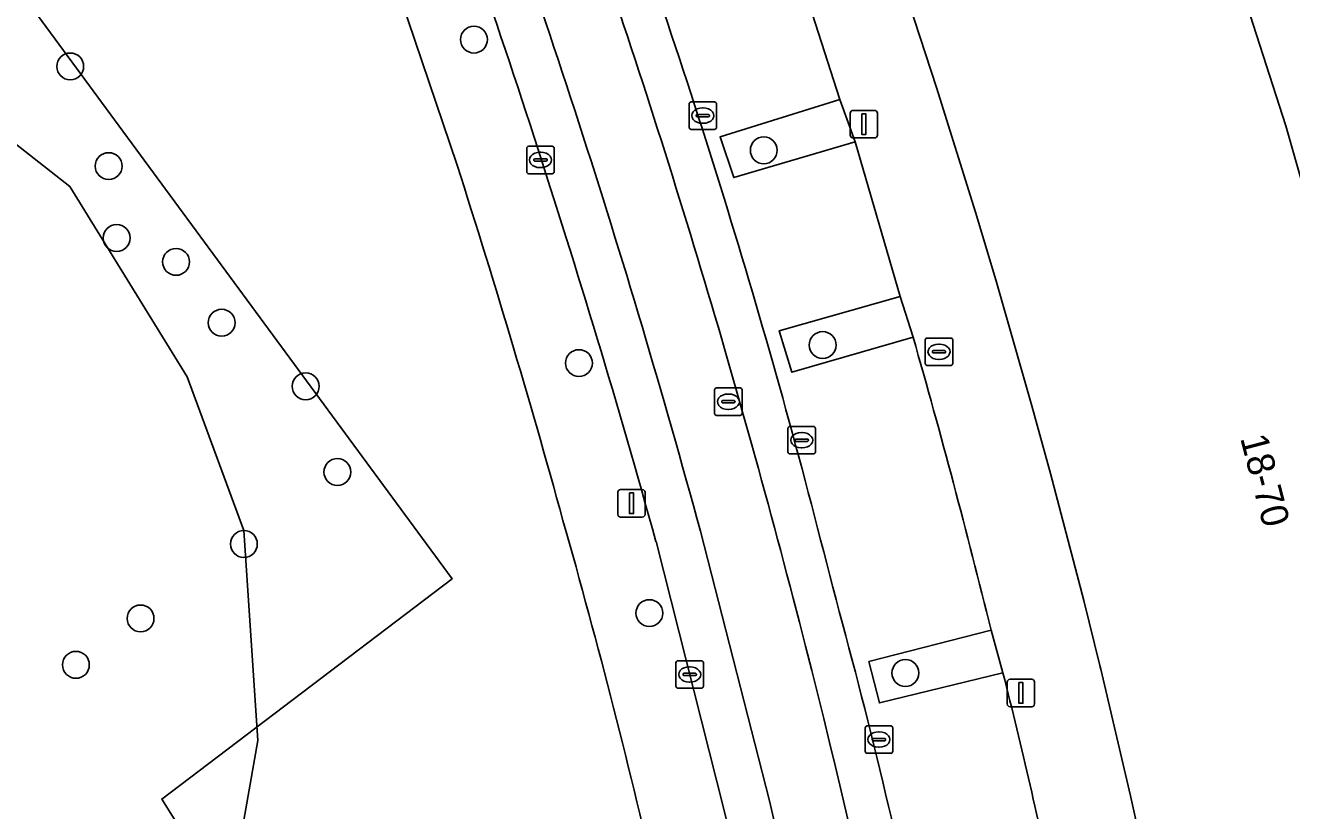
# Model space of a CAD drawing. Extents: x 160030 to 160839, y 385325 to 386450.
# Drawn here: x 160686.46 to 160732.54, y 385556.72 to 385585.29 of the extents above; entities that cross this region are included whole.
import ezdxf

# ---------------------------------------------------------------- set-up
doc = ezdxf.new("R2010")
doc.units = 0
for name, color, linetype in [('IMGEO_Boom', 7, 'Continuous'), ('IMGEO_Erf', 7, 'Continuous'), ('IMGEO_Groenvoorziening', 7, 'Continuous'), ('IMGEO_Hek', 7, 'Continuous'), ('IMGEO_Kolk', 7, 'Continuous'), ('IMGEO_Lichtmast', 7, 'Continuous'), ('IMGEO_Pand', 7, 'Continuous'), ('IMGEO_Pand_nummerreeks', 7, 'Continuous'), ('IMGEO_Pand_vergunning_verleend', 7, 'Continuous'), ('IMGEO_Parkeervlak_open', 7, 'Continuous'), ('IMGEO_Rijbaan_lokaal_gesloten', 7, 'Continuous'), ('IMGEO_Rijbaan_lokaal_open', 7, 'Continuous'), ('IMGEO_Rioolput', 7, 'Continuous'), ('IMGEO_Voetpad_open', 7, 'Continuous')]:
    doc.layers.add(name, color=color, linetype=linetype)

msp = doc.modelspace()

# ---------------------------------------------------------------- linework, layer by layer
at = {"layer": 'IMGEO_Boom'}
for centre in [(160702.783, 385584.771), (160688.091, 385583.793), (160713.332, 385580.743), (160689.49, 385580.167), (160689.781, 385577.552), (160691.943, 385576.685), (160693.602, 385574.469), (160715.474, 385573.657), (160706.603, 385573.001), (160696.659, 385572.158), (160697.815, 385569.039), (160694.411, 385566.42), (160709.168, 385563.906), (160690.651, 385563.712), (160688.297, 385562.025), (160718.486, 385561.728)]:
    msp.add_circle(centre, 0.489, dxfattribs=at)
at = {"layer": 'IMGEO_Erf'}
msp.add_lwpolyline([(160618.938, 385568.307), (160650.823, 385526.327), (160663.819, 385536.19), (160679.056, 385533.015), (160698.047, 385546.572), (160691.423, 385557.142), (160701.986, 385565.159), (160685.827, 385587.132)], dxfattribs=at)
at = {"layer": 'IMGEO_Groenvoorziening'}
msp.add_lwpolyline([(160702.172, 385580.204), (160699.106, 385589.27), (160696.355, 385596.549), (160695.737, 385598.058), (160678.833, 385617.915), (160677.119, 385616.482), (160669.006, 385610.003), (160671.865, 385606.117), (160674.591, 385602.41), (160676.285, 385603.735), (160687.636, 385588.52), (160685.827, 385587.132), (160701.986, 385565.159), (160691.423, 385557.142), (160698.047, 385546.572), (160679.056, 385533.015), (160663.819, 385536.19), (160650.823, 385526.327), (160651.113, 385525.946), (160690.145, 385526.029), (160708.058, 385537.404), (160712.236, 385540.057)], dxfattribs=at)
for points in [[(160716.104, 385582.596), (160711.739, 385581.233), (160712.24, 385579.749), (160716.662, 385581.052)], [(160718.3, 385575.43), (160713.894, 385574.177), (160714.346, 385572.671), (160718.766, 385573.945)], [(160721.6, 385563.291), (160717.154, 385562.141), (160717.542, 385560.642), (160722.034, 385561.738)]]:
    msp.add_lwpolyline(points, close=True, dxfattribs=at)
for centre, radius, start, end in [((160390.565, 385480.282), 327.235, 15.34163, 17.77933), ((160453.404, 385495.36), 262.656, 12.71497, 15.79633)]:
    msp.add_arc(centre, radius, start, end, dxfattribs=at)
at = {"layer": 'IMGEO_Hek'}
msp.add_lwpolyline([(160701.986, 385565.159), (160691.423, 385557.142), (160698.047, 385546.572), (160679.056, 385533.015), (160663.819, 385536.19), (160650.823, 385526.327)], dxfattribs=at)
at = {"layer": 'IMGEO_Kolk'}
for p, q in [((160710.612, 385581.578), (160710.612, 385582.43)), ((160710.687, 385582.504), (160711.539, 385582.504)), ((160711.1, 385582.284), (160711.125, 385582.284)), ((160711.613, 385582.43), (160711.613, 385581.578)), ((160710.871, 385581.998), (160710.871, 385582.01)), ((160711.309, 385581.961), (160710.911, 385581.961)), ((160710.914, 385582.047), (160711.312, 385582.047)), ((160711.355, 385582.01), (160711.355, 385581.998)), ((160711.539, 385581.504), (160710.687, 385581.504)), ((160711.123, 385581.724), (160711.098, 385581.724)), ((160704.779, 385580.892), (160705.631, 385580.892)), ((160704.704, 385579.966), (160704.704, 385580.818)), ((160705.006, 385580.435), (160705.404, 385580.435)), ((160705.192, 385580.672), (160705.217, 385580.672)), ((160705.705, 385580.818), (160705.705, 385579.966)), ((160704.963, 385580.386), (160704.963, 385580.398)), ((160705.401, 385580.349), (160705.003, 385580.349)), ((160705.215, 385580.112), (160705.19, 385580.112)), ((160705.447, 385580.398), (160705.447, 385580.386)), ((160705.631, 385579.892), (160704.779, 385579.892)), ((160714.211, 385569.771), (160714.211, 385570.623)), ((160714.286, 385570.697), (160715.138, 385570.697)), ((160714.699, 385570.477), (160714.724, 385570.477)), ((160715.212, 385570.623), (160715.212, 385569.771)), ((160714.47, 385570.191), (160714.47, 385570.203)), ((160714.908, 385570.154), (160714.51, 385570.154)), ((160714.513, 385570.24), (160714.911, 385570.24)), ((160714.722, 385569.917), (160714.697, 385569.917)), ((160714.954, 385570.203), (160714.954, 385570.191)), ((160715.138, 385569.697), (160714.286, 385569.697)), ((160710.135, 385561.248), (160710.135, 385562.1)), ((160710.21, 385562.174), (160711.062, 385562.174)), ((160711.136, 385562.1), (160711.136, 385561.248)), ((160710.394, 385561.668), (160710.394, 385561.68)), ((160710.832, 385561.631), (160710.434, 385561.631)), ((160710.437, 385561.717), (160710.835, 385561.717)), ((160710.623, 385561.954), (160710.648, 385561.954)), ((160710.878, 385561.68), (160710.878, 385561.668)), ((160711.062, 385561.174), (160710.21, 385561.174)), ((160710.646, 385561.394), (160710.621, 385561.394)), ((160717.022, 385558.881), (160717.022, 385559.733)), ((160717.097, 385559.807), (160717.949, 385559.807)), ((160718.023, 385559.733), (160718.023, 385558.881)), ((160717.281, 385559.301), (160717.281, 385559.313)), ((160717.719, 385559.264), (160717.321, 385559.264)), ((160717.324, 385559.35), (160717.722, 385559.35)), ((160717.51, 385559.587), (160717.535, 385559.587)), ((160717.765, 385559.313), (160717.765, 385559.301)), ((160717.949, 385558.807), (160717.097, 385558.807)), ((160717.533, 385559.027), (160717.508, 385559.027))]:
    msp.add_line(p, q, dxfattribs=at)
for points in [[(160710.612, 385581.578), (160710.612, 385582.43)], [(160710.687, 385582.504), (160711.539, 385582.504)], [(160711.613, 385582.43), (160711.613, 385581.578)], [(160711.539, 385581.504), (160710.687, 385581.504)], [(160704.779, 385580.892), (160705.631, 385580.892)], [(160704.704, 385579.966), (160704.704, 385580.818)], [(160705.705, 385580.818), (160705.705, 385579.966)], [(160705.631, 385579.892), (160704.779, 385579.892)], [(160714.211, 385569.771), (160714.211, 385570.623)], [(160714.286, 385570.697), (160715.138, 385570.697)], [(160715.212, 385570.623), (160715.212, 385569.771)], [(160715.138, 385569.697), (160714.286, 385569.697)], [(160710.135, 385561.248), (160710.135, 385562.1)], [(160710.21, 385562.174), (160711.062, 385562.174)], [(160711.136, 385562.1), (160711.136, 385561.248)], [(160711.062, 385561.174), (160710.21, 385561.174)], [(160717.022, 385558.881), (160717.022, 385559.733)], [(160717.097, 385559.807), (160717.949, 385559.807)], [(160718.023, 385559.733), (160718.023, 385558.881)], [(160717.949, 385558.807), (160717.097, 385558.807)]]:
    msp.add_lwpolyline(points, dxfattribs=at)
for centre, radius, start, end in [((160710.689, 385582.428), 0.0765, 91.552, 178.448), ((160710.689, 385582.428), 0.0765, 91.552, 178.448), ((160711.537, 385582.428), 0.0765, 1.552, 88.448), ((160711.537, 385582.428), 0.0765, 1.552, 88.448), ((160710.911, 385582.007), 0.0403, 85.8775, 175.7526), ((160710.908, 385581.997), 0.0366, 178.938, 274.7102), ((160711.312, 385582.004), 0.043, 264.8664, 352.4533), ((160711.316, 385582.009), 0.0386, 1.7309, 96.639), ((160710.689, 385581.58), 0.0765, 181.552, 268.448), ((160710.689, 385581.58), 0.0765, 181.552, 268.448), ((160711.537, 385581.58), 0.0765, 271.552, 358.448), ((160711.537, 385581.58), 0.0765, 271.552, 358.448), ((160704.781, 385580.816), 0.0765, 91.552, 178.448), ((160704.781, 385580.816), 0.0765, 91.552, 178.448), ((160705.629, 385580.816), 0.0765, 1.552, 88.448), ((160705.629, 385580.816), 0.0765, 1.552, 88.448), ((160705.003, 385580.395), 0.0403, 85.8775, 175.7526), ((160705.408, 385580.397), 0.0386, 1.7309, 96.639), ((160704.781, 385579.968), 0.0765, 181.552, 268.448), ((160704.781, 385579.968), 0.0765, 181.552, 268.448), ((160705, 385580.385), 0.0366, 178.938, 274.7102), ((160705.404, 385580.392), 0.043, 264.8664, 352.4533), ((160705.629, 385579.968), 0.0765, 271.552, 358.448), ((160705.629, 385579.968), 0.0765, 271.552, 358.448), ((160714.288, 385570.621), 0.0765, 91.552, 178.448), ((160714.288, 385570.621), 0.0765, 91.552, 178.448), ((160715.136, 385570.621), 0.0765, 1.552, 88.448), ((160715.136, 385570.621), 0.0765, 1.552, 88.448), ((160714.51, 385570.2), 0.0403, 85.8775, 175.7526), ((160714.507, 385570.19), 0.0366, 178.938, 274.7102), ((160714.911, 385570.197), 0.043, 264.8664, 352.4533), ((160714.915, 385570.202), 0.0386, 1.7309, 96.639), ((160714.288, 385569.773), 0.0765, 181.552, 268.448), ((160714.288, 385569.773), 0.0765, 181.552, 268.448), ((160715.136, 385569.773), 0.0765, 271.552, 358.448), ((160715.136, 385569.773), 0.0765, 271.552, 358.448), ((160710.212, 385562.098), 0.0765, 91.552, 178.448), ((160710.212, 385562.098), 0.0765, 91.552, 178.448), ((160711.06, 385562.098), 0.0765, 1.552, 88.448), ((160711.06, 385562.098), 0.0765, 1.552, 88.448), ((160710.434, 385561.677), 0.0403, 85.8775, 175.7526), ((160710.431, 385561.667), 0.0366, 178.938, 274.7102), ((160710.835, 385561.674), 0.043, 264.8664, 352.4533), ((160710.839, 385561.679), 0.0386, 1.7309, 96.639), ((160710.212, 385561.25), 0.0765, 181.552, 268.448), ((160710.212, 385561.25), 0.0765, 181.552, 268.448), ((160711.06, 385561.25), 0.0765, 271.552, 358.448), ((160711.06, 385561.25), 0.0765, 271.552, 358.448), ((160717.099, 385559.731), 0.0765, 91.552, 178.448), ((160717.099, 385559.731), 0.0765, 91.552, 178.448), ((160717.947, 385559.731), 0.0765, 1.552, 88.448), ((160717.947, 385559.731), 0.0765, 1.552, 88.448), ((160717.321, 385559.31), 0.0403, 85.8775, 175.7526), ((160717.318, 385559.3), 0.0366, 178.938, 274.7102), ((160717.722, 385559.307), 0.043, 264.8664, 352.4533), ((160717.726, 385559.312), 0.0386, 1.7309, 96.639), ((160717.099, 385558.883), 0.0765, 181.552, 268.448), ((160717.099, 385558.883), 0.0765, 181.552, 268.448), ((160717.947, 385558.883), 0.0765, 271.552, 358.448), ((160717.947, 385558.883), 0.0765, 271.552, 358.448)]:
    msp.add_arc(centre, radius, start, end, dxfattribs=at)
for centre, major_axis, ratio, start_param, end_param in [((160711.099, 385582.004), (-0.387, 0.002), 0.722429, 4.712389, 7.853982), ((160711.124, 385582.004), (-0.39, 0.002), 0.717154, 1.570796, 4.712389), ((160705.191, 385580.392), (-0.387, 0.002), 0.722429, 4.712389, 7.853982), ((160705.216, 385580.392), (-0.39, 0.002), 0.717154, 1.570796, 4.712389), ((160714.698, 385570.197), (-0.387, 0.002), 0.722429, 4.712389, 7.853982), ((160714.723, 385570.197), (-0.39, 0.002), 0.717154, 1.570796, 4.712389), ((160710.622, 385561.674), (-0.387, 0.002), 0.722429, 4.712389, 7.853982), ((160710.647, 385561.674), (-0.39, 0.002), 0.717154, 1.570796, 4.712389), ((160717.509, 385559.307), (-0.387, 0.002), 0.722429, 4.712389, 7.853982), ((160717.534, 385559.307), (-0.39, 0.002), 0.717154, 1.570796, 4.712389)]:
    msp.add_ellipse(centre, major_axis=major_axis, ratio=ratio, start_param=start_param, end_param=end_param, dxfattribs=at)
at = {"layer": 'IMGEO_Lichtmast'}
for p, q in [((160716.476, 385581.293), (160716.476, 385582.093)), ((160716.476, 385582.093), (160716.476, 385581.293)), ((160716.576, 385582.193), (160717.366, 385582.193)), ((160717.366, 385582.193), (160716.576, 385582.193)), ((160717.466, 385582.093), (160717.466, 385581.293)), ((160717.466, 385581.293), (160717.466, 385582.093)), ((160717.366, 385581.193), (160716.576, 385581.193)), ((160716.576, 385581.193), (160717.366, 385581.193)), ((160708.02, 385567.501), (160708.02, 385568.301)), ((160708.02, 385568.301), (160708.02, 385567.501)), ((160708.12, 385568.401), (160708.91, 385568.401)), ((160708.91, 385568.401), (160708.12, 385568.401)), ((160709.01, 385568.301), (160709.01, 385567.501)), ((160709.01, 385567.501), (160709.01, 385568.301)), ((160708.91, 385567.401), (160708.12, 385567.401)), ((160708.12, 385567.401), (160708.91, 385567.401)), ((160722.193, 385560.602), (160722.193, 385561.402)), ((160722.193, 385561.402), (160722.193, 385560.602)), ((160722.293, 385561.502), (160723.083, 385561.502)), ((160723.083, 385561.502), (160722.293, 385561.502)), ((160723.183, 385561.402), (160723.183, 385560.602)), ((160723.183, 385560.602), (160723.183, 385561.402)), ((160723.083, 385560.502), (160722.293, 385560.502)), ((160722.293, 385560.502), (160723.083, 385560.502))]:
    msp.add_line(p, q, dxfattribs=at)
for points in [[(160716.896, 385582.068), (160717.046, 385582.068), (160717.046, 385581.318), (160716.896, 385581.318), (160716.896, 385582.068)], [(160708.44, 385568.276), (160708.59, 385568.276), (160708.59, 385567.526), (160708.44, 385567.526), (160708.44, 385568.276)], [(160722.613, 385561.377), (160722.763, 385561.377), (160722.763, 385560.627), (160722.613, 385560.627), (160722.613, 385561.377)]]:
    msp.add_lwpolyline(points, dxfattribs=at)
for centre, start, end in [((160716.576, 385582.093), 90, 180), ((160716.576, 385582.093), 90, 180), ((160717.366, 385582.093), 0, 90), ((160717.366, 385582.093), 360, 90), ((160716.576, 385581.293), 180, 270), ((160716.576, 385581.293), 180, 270), ((160717.366, 385581.293), 270, 0), ((160717.366, 385581.293), 270, 0), ((160708.12, 385568.301), 90, 180), ((160708.12, 385568.301), 90, 180), ((160708.91, 385568.301), 0, 90), ((160708.91, 385568.301), 360, 90), ((160708.12, 385567.501), 180, 270), ((160708.12, 385567.501), 180, 270), ((160708.91, 385567.501), 270, 0), ((160708.91, 385567.501), 270, 0), ((160722.293, 385561.402), 90, 180), ((160722.293, 385561.402), 90, 180), ((160723.083, 385561.402), 0, 90), ((160723.083, 385561.402), 360, 90), ((160722.293, 385560.602), 180, 270), ((160722.293, 385560.602), 180, 270), ((160723.083, 385560.602), 270, 0), ((160723.083, 385560.602), 270, 0)]:
    msp.add_arc(centre, 0.1, start, end, dxfattribs=at)
at = {"layer": 'IMGEO_Pand'}
for points in [[(160735.616, 385570.08), (160732.333, 385581.632), (160729.019, 385591.914)], [(160718.82, 385585.477), (160719.618, 385583.028), (160721.035, 385578.496), (160721.775, 385576.027), (160723.091, 385571.443), (160723.765, 385568.985), (160724.973, 385564.368), (160725.562, 385562.006), (160725.595, 385561.869), (160726.68, 385557.258), (160727.239, 385554.752), (160728.198, 385550.101), (160728.715, 385547.593), (160729.584, 385542.912), (160730.022, 385540.389), (160730.763, 385535.675), (160731.141, 385533.272), (160731.157, 385533.151), (160731.995, 385526.895), (160742.812, 385535.772)]]:
    msp.add_lwpolyline(points, dxfattribs=at)
at = {"layer": 'IMGEO_Pand_vergunning_verleend'}
msp.add_lwpolyline([(160682.985, 385583.41), (160688.081, 385579.428), (160692.344, 385572.507), (160694.411, 385566.909), (160694.919, 385559.275), (160693.856, 385553.194), (160691.093, 385547.027), (160687.028, 385541.678), (160682.119, 385537.92)], dxfattribs=at)
at = {"layer": 'IMGEO_Parkeervlak_open'}
for points in [[(160718.766, 385573.945), (160714.346, 385572.671), (160713.894, 385574.177), (160718.3, 385575.43), (160716.662, 385581.052), (160712.24, 385579.749), (160711.739, 385581.233), (160716.104, 385582.596), (160713.545, 385590.553), (160709.204, 385589.102), (160708.634, 385590.552), (160712.996, 385592.082)], [(160722.034, 385561.738), (160717.542, 385560.642), (160717.154, 385562.141), (160721.6, 385563.291)]]:
    msp.add_lwpolyline(points, dxfattribs=at)
for centre, radius, start, end in [((160454.023, 385499.337), 269.887, 14.04725, 20.09758), ((160442.59, 385494.777), 287.299, 13.79656, 15.9953), ((160491.282, 385503.306), 232.837, 8.13938, 15.32528), ((160551.63, 385518.358), 175.839, 11.54052, 14.28232)]:
    msp.add_arc(centre, radius, start, end, dxfattribs=at)
at = {"layer": 'IMGEO_Rijbaan_lokaal_gesloten'}
for points in [[(160713.541, 385557.077), (160711.024, 385566.889)], [(160709.409, 385566.509), (160711.892, 385556.72)]]:
    msp.add_lwpolyline(points, dxfattribs=at)
for centre, radius, start, end in [((160395.128, 385480.885), 327.394, 15.22995, 20.65394), ((160366.403, 385471.155), 356.013, 15.53564, 20.48288), ((160454.023, 385499.337), 269.887, 14.04725, 20.09758), ((160400.791, 385483.108), 323.983, 14.54047, 19.56654), ((160491.282, 385503.306), 232.837, 8.13938, 15.32528), ((160441.139, 385492.588), 282.549, 8.87343, 14.7337), ((160432.875, 385490.944), 288.352, 9.15863, 13.25861), ((160446.291, 385493.412), 273.042, 9.55605, 13.40679)]:
    msp.add_arc(centre, radius, start, end, dxfattribs=at)
at = {"layer": 'IMGEO_Rijbaan_lokaal_open'}
msp.add_lwpolyline([(160711.024, 385566.889), (160713.541, 385557.077)], dxfattribs=at)
for centre, radius, start, end in [((160395.128, 385480.885), 327.394, 15.22995, 20.65394), ((160400.791, 385483.108), 323.983, 14.54047, 19.56654), ((160441.139, 385492.588), 282.549, 8.87343, 14.7337), ((160432.875, 385490.944), 288.352, 9.15863, 13.25861)]:
    msp.add_arc(centre, radius, start, end, dxfattribs=at)
at = {"layer": 'IMGEO_Rioolput'}
for p, q in [((160719.207, 385572.987), (160719.207, 385573.839)), ((160719.282, 385573.913), (160720.134, 385573.913)), ((160719.695, 385573.693), (160719.72, 385573.693)), ((160720.208, 385573.839), (160720.208, 385572.987)), ((160719.466, 385573.407), (160719.466, 385573.419)), ((160719.904, 385573.37), (160719.506, 385573.37)), ((160719.509, 385573.456), (160719.907, 385573.456)), ((160719.718, 385573.133), (160719.693, 385573.133)), ((160719.95, 385573.419), (160719.95, 385573.407)), ((160720.134, 385572.913), (160719.282, 385572.913)), ((160711.541, 385571.171), (160711.541, 385572.023)), ((160711.616, 385572.097), (160712.468, 385572.097)), ((160712.029, 385571.877), (160712.054, 385571.877)), ((160712.542, 385572.023), (160712.542, 385571.171)), ((160711.8, 385571.591), (160711.8, 385571.603)), ((160712.238, 385571.554), (160711.84, 385571.554)), ((160711.843, 385571.64), (160712.241, 385571.64)), ((160712.052, 385571.317), (160712.027, 385571.317)), ((160712.284, 385571.603), (160712.284, 385571.591)), ((160712.468, 385571.097), (160711.616, 385571.097))]:
    msp.add_line(p, q, dxfattribs=at)
for points in [[(160719.207, 385572.987), (160719.207, 385573.839)], [(160719.282, 385573.913), (160720.134, 385573.913)], [(160720.208, 385573.839), (160720.208, 385572.987)], [(160720.134, 385572.913), (160719.282, 385572.913)], [(160711.541, 385571.171), (160711.541, 385572.023)], [(160711.616, 385572.097), (160712.468, 385572.097)], [(160712.542, 385572.023), (160712.542, 385571.171)], [(160712.468, 385571.097), (160711.616, 385571.097)]]:
    msp.add_lwpolyline(points, dxfattribs=at)
for centre, radius, start, end in [((160719.284, 385573.837), 0.0765, 91.552, 178.448), ((160719.284, 385573.837), 0.0765, 91.552, 178.448), ((160720.132, 385573.837), 0.0765, 1.552, 88.448), ((160720.132, 385573.837), 0.0765, 1.552, 88.448), ((160719.506, 385573.416), 0.0403, 85.8775, 175.7526), ((160719.503, 385573.406), 0.0366, 178.938, 274.7102), ((160719.907, 385573.413), 0.043, 264.8664, 352.4533), ((160719.911, 385573.418), 0.0386, 1.7309, 96.639), ((160719.284, 385572.989), 0.0765, 181.552, 268.448), ((160719.284, 385572.989), 0.0765, 181.552, 268.448), ((160720.132, 385572.989), 0.0765, 271.552, 358.448), ((160720.132, 385572.989), 0.0765, 271.552, 358.448), ((160711.618, 385572.021), 0.0765, 91.552, 178.448), ((160711.618, 385572.021), 0.0765, 91.552, 178.448), ((160712.466, 385572.021), 0.0765, 1.552, 88.448), ((160712.466, 385572.021), 0.0765, 1.552, 88.448), ((160711.84, 385571.6), 0.0403, 85.8775, 175.7526), ((160711.837, 385571.59), 0.0366, 178.938, 274.7102), ((160712.241, 385571.597), 0.043, 264.8664, 352.4533), ((160712.245, 385571.602), 0.0386, 1.7309, 96.639), ((160711.618, 385571.173), 0.0765, 181.552, 268.448), ((160711.618, 385571.173), 0.0765, 181.552, 268.448), ((160712.466, 385571.173), 0.0765, 271.552, 358.448), ((160712.466, 385571.173), 0.0765, 271.552, 358.448)]:
    msp.add_arc(centre, radius, start, end, dxfattribs=at)
for centre, major_axis, ratio, start_param, end_param in [((160719.694, 385573.413), (-0.387, 0.002), 0.722429, 4.712389, 7.853982), ((160719.719, 385573.413), (-0.39, 0.002), 0.717154, 1.570796, 4.712389), ((160712.028, 385571.597), (-0.387, 0.002), 0.722429, 4.712389, 7.853982), ((160712.053, 385571.597), (-0.39, 0.002), 0.717154, 1.570796, 4.712389)]:
    msp.add_ellipse(centre, major_axis=major_axis, ratio=ratio, start_param=start_param, end_param=end_param, dxfattribs=at)
at = {"layer": 'IMGEO_Voetpad_open'}
for points in [[(160687.965, 385617.033), (160695.737, 385598.058), (160696.355, 385596.549), (160699.106, 385589.27), (160702.172, 385580.204)], [(160712.996, 385592.082), (160713.545, 385590.553), (160716.104, 385582.596), (160716.662, 385581.052), (160718.3, 385575.43), (160718.766, 385573.945)], [(160729.584, 385542.912), (160728.715, 385547.593), (160728.198, 385550.101), (160727.239, 385554.752), (160726.68, 385557.258), (160725.595, 385561.869), (160725.562, 385562.006), (160724.973, 385564.368), (160723.765, 385568.985), (160723.091, 385571.443), (160721.775, 385576.027), (160721.035, 385578.496), (160719.618, 385583.028), (160718.82, 385585.477), (160717.721, 385588.745), (160717.451, 385588.655)], [(160711.892, 385556.72), (160709.409, 385566.509)], [(160721.6, 385563.291), (160722.034, 385561.738)]]:
    msp.add_lwpolyline(points, dxfattribs=at)
msp.add_lwpolyline([(160744.434, 385539.99), (160742.671, 385549.969), (160740.512, 385560.271), (160739.412, 385565.021), (160736.707, 385575.249), (160735.406, 385579.797), (160733.11, 385587.147), (160730.708, 385594.461), (160729.145, 385598.866), (160726.8, 385598.051), (160729.019, 385591.914), (160732.333, 385581.632), (160735.616, 385570.08), (160738.371, 385558.689), (160740.067, 385550.59), (160742.058, 385539.657)], close=True, dxfattribs=at)
for centre, radius, start, end in [((160366.403, 385471.155), 356.013, 15.53564, 20.48288), ((160390.565, 385480.282), 327.235, 15.34163, 17.77933), ((160442.59, 385494.777), 287.299, 13.79656, 15.9953), ((160453.404, 385495.36), 262.656, 12.71497, 15.79633), ((160551.63, 385518.358), 175.839, 11.54052, 14.28232), ((160446.291, 385493.412), 273.042, 9.55605, 13.40679)]:
    msp.add_arc(centre, radius, start, end, dxfattribs=at)

# ---------------------------------------------------------------- texts
at = {"layer": 'IMGEO_Pand_nummerreeks'}
msp.add_text('18-70', height=1, rotation=284.619, dxfattribs=at).set_placement((160730.662, 385570.277))

doc.saveas('drawing.dxf')
